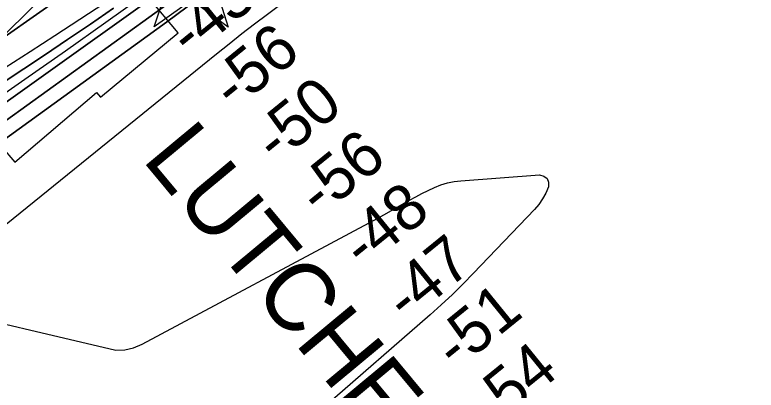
# Model space of a CAD drawing. Extents: x 3477039 to 3515015, y 546746 to 572297.
# Drawn here: x 3483241 to 3484325, y 559036 to 559585 of the extents above; entities that cross this region are included whole.
import ezdxf

# ---------------------------------------------------------------- set-up
doc = ezdxf.new("R2010")
doc.units = 0
for name, color, linetype in [('V-CHAN-NAID', 7, 'Continuous'), ('V-RIVR-EDGE', 7, 'Continuous'), ('V-RIVR-RANG', 7, 'Continuous'), ('V-RRAP-RVMT', 7, 'Continuous'), ('V-TOPO-DPTH', 7, 'Continuous'), ('V-TOPO-MAJR', 7, 'Continuous'), ('V-TOPO-MINR', 7, 'Continuous'), ('V-TOPO-WATR', 7, 'Continuous')]:
    doc.layers.add(name, color=color, linetype=linetype)

msp = doc.modelspace()

# ---------------------------------------------------------------- linework, layer by layer
at = {"layer": 'V-CHAN-NAID'}
for points in [[(3483507.3, 559611.9), (3483445.1, 559567.3), (3483466.2, 559630.8), (3483474, 559625.1), (3483474.6, 559624.2), (3483476, 559622.3), (3483477.2, 559620.9), (3483478.7, 559619.4), (3483480.1, 559618.1), (3483481.5, 559617), (3483482.9, 559616), (3483484.6, 559615), (3483486.3, 559614), (3483488.1, 559613.2), (3483489.5, 559612.7), (3483491.2, 559612.1), (3483493.4, 559611.6), (3483494.9, 559611.3), (3483496.9, 559611), (3483498.5, 559610.9), (3483500.3, 559610.9), (3483502, 559611), (3483503.7, 559611.2), (3483505.6, 559611.5)], [(3483525.4, 559624.8), (3483533.2, 559630.3), (3483553.4, 559566.6), (3483499.5, 559606.3), (3483507.3, 559611.9), (3483509, 559612.3), (3483510.6, 559612.9), (3483512.8, 559613.8), (3483514.5, 559614.7), (3483516.4, 559615.8), (3483518.1, 559617), (3483519.7, 559618.3), (3483520.9, 559619.4), (3483522.3, 559620.8), (3483523.5, 559622.2), (3483524.6, 559623.7)]]:
    msp.add_lwpolyline(points, close=True, dxfattribs=at)
at = {"layer": 'V-RIVR-EDGE'}
msp.add_lwpolyline([(3483175.7, 559534.4), (3483213.5, 559554.5), (3483230.3, 559559.2), (3483288.1, 559616.7), (3483328.9, 559635.8), (3483360.2, 559647.8)], dxfattribs=at)
at = {"layer": 'V-RRAP-RVMT'}
for p, q in [((3483480, 559558.4), (3483318.6, 559751)), ((3483366.5, 559464.3), (3483480, 559558.4)), ((3483241.4, 559369.1), (3483360.6, 559471.3)), ((3483360.6, 559471.3), (3483366.5, 559464.3)), ((3483221.3, 559392.6), (3483241.4, 559369.1))]:
    msp.add_line(p, q, dxfattribs=at)
at = {"layer": 'V-TOPO-DPTH'}
for points in [[(3483157, 559406.5), (3483242.5, 559466.9), (3483327.8, 559527.6), (3483470.5, 559629.8), (3483484.2, 559639.7), (3483497.8, 559649.8), (3483511.3, 559660.1), (3483524.6, 559670.6), (3483643, 559764.7), (3483715, 559822.8), (3483786.6, 559881.5), (3483857.4, 559941.1), (3483927.6, 560001.4), (3484162, 560205.1), (3484191.2, 560230.3), (3484220.4, 560255.5), (3484249.7, 560280.6), (3484279.1, 560305.6), (3484332.8, 560351.2), (3484389.4, 560398.7), (3484446.3, 560445.7), (3484503.7, 560492.1), (3484561.5, 560538), (3484939.8, 560835.2)], [(3483157, 559406.5), (3483242.5, 559466.9), (3483327.8, 559527.6), (3483470.5, 559629.8), (3483484.2, 559639.7), (3483497.8, 559649.8), (3483511.3, 559660.1), (3483524.6, 559670.6), (3483643, 559764.7), (3483715, 559822.8), (3483786.6, 559881.5), (3483857.4, 559941.1), (3483927.6, 560001.4), (3484162, 560205.1), (3484191.2, 560230.3), (3484220.4, 560255.5), (3484249.7, 560280.6), (3484279.1, 560305.6), (3484332.8, 560351.2), (3484389.4, 560398.7), (3484446.3, 560445.7), (3484503.7, 560492.1), (3484561.5, 560538), (3484939.8, 560835.2)], [(3484938.5, 560763.4), (3484474.6, 560376.2), (3484439.4, 560346.7), (3484404.3, 560317), (3484369.3, 560287.3), (3484334.4, 560257.4), (3484277.8, 560208.7), (3484271.3, 560203.1), (3484264.7, 560197.6), (3484258.2, 560192), (3484251.6, 560186.5), (3484245, 560181.1), (3484238.3, 560175.6), (3484231.6, 560170.3), (3484224.9, 560165), (3483582.3, 559663.7), (3483552.8, 559641), (3483523.2, 559618.4), (3483493.3, 559596.2), (3483463.3, 559574.2), (3482731.9, 559044.5)], [(3482731.9, 559044.5), (3483463.3, 559574.2), (3483493.3, 559596.2), (3483523.2, 559618.4), (3483552.8, 559641), (3483582.3, 559663.7), (3484224.9, 560165), (3484231.6, 560170.3), (3484238.3, 560175.6), (3484245, 560181.1), (3484251.6, 560186.5), (3484258.2, 560192), (3484264.7, 560197.6), (3484271.3, 560203.1), (3484277.8, 560208.7), (3484334.4, 560257.4), (3484369.3, 560287.3), (3484404.3, 560317), (3484439.4, 560346.7), (3484474.6, 560376.2), (3484938.5, 560763.4)], [(3484669.5, 560695.8), (3484618.4, 560656.2), (3484215.3, 560342.5), (3484196.1, 560327.5), (3484177, 560312.3), (3484158.1, 560296.9), (3484139.3, 560281.4), (3484011.9, 560175.3), (3483681.7, 559901.3), (3483493.3, 559745.6), (3483471.2, 559727.8), (3483448.9, 559710.4), (3483426.1, 559693.5), (3483403.1, 559676.9), (3483095.1, 559460.8)], [(3483095.1, 559460.8), (3483403.1, 559676.9), (3483426.1, 559693.5), (3483448.9, 559710.4), (3483471.2, 559727.8), (3483493.3, 559745.6), (3483681.7, 559901.3), (3484011.9, 560175.3), (3484139.3, 560281.4), (3484158.1, 560296.9), (3484177, 560312.3), (3484196.1, 560327.5), (3484215.3, 560342.5), (3484618.4, 560656.2), (3484669.5, 560695.8)], [(3484787.4, 560692.9), (3484742.6, 560655.4), (3484698, 560617.5), (3484288.7, 560265.3), (3484265.8, 560245.6), (3484243, 560226), (3484220, 560206.5), (3484197.1, 560186.9), (3484121.1, 560122.3), (3484059.9, 560070.8), (3483998.3, 560019.8), (3483936.1, 559969.4), (3483873.5, 559919.6), (3483553.4, 559667.2), (3483532, 559650.6), (3483510.5, 559634.2), (3483488.7, 559618), (3483466.9, 559602.1), (3483079.9, 559323.5)], [(3483079.9, 559323.5), (3483466.9, 559602.1), (3483488.7, 559618), (3483510.5, 559634.2), (3483532, 559650.6), (3483553.4, 559667.2), (3483873.5, 559919.6), (3483936.1, 559969.4), (3483998.3, 560019.8), (3484059.9, 560070.8), (3484121.1, 560122.3), (3484197.1, 560186.9), (3484220, 560206.5), (3484243, 560226), (3484265.8, 560245.6), (3484288.7, 560265.3), (3484698, 560617.5), (3484742.6, 560655.4), (3484787.4, 560692.9)], [(3483385.6, 559594.6), (3483352.2, 559571.3), (3483318.4, 559548.5), (3483284.6, 559525.8), (3482685.8, 559129.9)], [(3482685.8, 559129.9), (3483284.6, 559525.8), (3483318.4, 559548.5), (3483352.2, 559571.3), (3483385.6, 559594.6)]]:
    msp.add_lwpolyline(points, dxfattribs=at)
at = {"layer": 'V-TOPO-MAJR'}
for points in [[(3484933.1, 560672.9), (3484913.1, 560655.1), (3484360.5, 560157.9), (3484341, 560140.6), (3484321.3, 560123.5), (3484301.3, 560106.8), (3484281.1, 560090.3), (3484260.7, 560074.1), (3484240.2, 560058), (3484219.5, 560042.1), (3484198.7, 560026.3), (3483610.6, 559585.3), (3483591.8, 559571.1), (3483573.1, 559556.7), (3483554.6, 559542), (3483536.1, 559527.3), (3483120.6, 559190.6)], [(3483111.5, 559159.8), (3483388.8, 559094.3), (3483402, 559094.6), (3483414.9, 559097.8), (3483427.6, 559102.9), (3483759.1, 559280.5), (3483772, 559287.5), (3483784.9, 559294.6), (3483797.8, 559301.8), (3483810.6, 559309.1), (3483818.5, 559313.7), (3483827.4, 559318.7), (3483836.4, 559323.5), (3483845.4, 559328), (3483854.6, 559332.3), (3483864, 559335.9), (3483873.6, 559338.9), (3483883.4, 559340.9), (3483893.4, 559342.1), (3484008.1, 559350.5), (3484014.7, 559348.7), (3484019.4, 559345.4), (3484021.3, 559340), (3484021.3, 559333.1), (3484017.4, 559324), (3484012.8, 559315.4), (3484007.2, 559307.4), (3484000.8, 559299.8), (3483912, 559206.8), (3483896.6, 559191.1), (3483880.9, 559175.7), (3483864.8, 559160.7), (3483848.4, 559146), (3483694, 559011.4)]]:
    msp.add_lwpolyline(points, dxfattribs=at)
at = {"layer": 'V-TOPO-MINR'}
for points in [[(3484939.8, 560835.2), (3484561.5, 560538), (3484503.7, 560492.1), (3484446.3, 560445.7), (3484389.4, 560398.7), (3484332.8, 560351.2), (3484279.1, 560305.6), (3484249.7, 560280.6), (3484220.4, 560255.5), (3484191.2, 560230.3), (3484162, 560205.1), (3483927.6, 560001.4), (3483857.4, 559941.1), (3483786.6, 559881.5), (3483715, 559822.8), (3483643, 559764.7), (3483524.6, 559670.6), (3483511.3, 559660.1), (3483497.8, 559649.8), (3483484.2, 559639.7), (3483470.5, 559629.8), (3483327.8, 559527.6), (3483242.5, 559466.9), (3483157, 559406.5)], [(3484927.8, 560836.5), (3484257.6, 560311.8), (3484249.2, 560305.2), (3484241, 560298.6), (3484232.7, 560291.8), (3484224.6, 560285), (3484216.5, 560278.2), (3484208.4, 560271.3), (3484200.4, 560264.3), (3484192.3, 560257.3), (3483785.4, 559899.6), (3483737.4, 559858), (3483689.1, 559816.9), (3483640.2, 559776.5), (3483590.9, 559736.6), (3483510.2, 559672.2), (3483500.9, 559664.9), (3483491.5, 559657.6), (3483482, 559650.6), (3483472.4, 559643.6), (3483374.2, 559573.5), (3483315.3, 559531.8), (3483256.2, 559490.3), (3483196.8, 559449.3)], [(3484938.5, 560763.4), (3484474.6, 560376.2), (3484439.4, 560346.7), (3484404.3, 560317), (3484369.3, 560287.3), (3484334.4, 560257.4), (3484277.8, 560208.7), (3484271.3, 560203.1), (3484264.7, 560197.6), (3484258.2, 560192), (3484251.6, 560186.5), (3484245, 560181.1), (3484238.3, 560175.6), (3484231.6, 560170.3), (3484224.9, 560165), (3483582.3, 559663.7), (3483552.8, 559641), (3483523.2, 559618.4), (3483493.3, 559596.2), (3483463.3, 559574.2), (3482731.9, 559044.5)], [(3484787.4, 560692.9), (3484742.6, 560655.4), (3484698, 560617.5), (3484288.7, 560265.3), (3484265.8, 560245.6), (3484243, 560226), (3484220, 560206.5), (3484197.1, 560186.9), (3484121.1, 560122.3), (3484059.9, 560070.8), (3483998.3, 560019.8), (3483936.1, 559969.4), (3483873.5, 559919.6), (3483553.4, 559667.2), (3483532, 559650.6), (3483510.5, 559634.2), (3483488.7, 559618), (3483466.9, 559602.1), (3483079.9, 559323.5)], [(3483372.7, 559601.6), (3483336.4, 559577.8), (3483300, 559554.1), (3483263.6, 559530.5), (3483227.1, 559507)], [(3483385.6, 559594.6), (3483352.2, 559571.3), (3483318.4, 559548.5), (3483284.6, 559525.8), (3482685.8, 559129.9)]]:
    msp.add_lwpolyline(points, dxfattribs=at)
at = {"layer": 'V-TOPO-WATR'}
msp.add_lwpolyline([(3484669.5, 560695.8), (3484618.4, 560656.2), (3484215.3, 560342.5), (3484196.1, 560327.5), (3484177, 560312.3), (3484158.1, 560296.9), (3484139.3, 560281.4), (3484011.9, 560175.3), (3483681.7, 559901.3), (3483493.3, 559745.6), (3483471.2, 559727.8), (3483448.9, 559710.4), (3483426.1, 559693.5), (3483403.1, 559676.9), (3483095.1, 559460.8)], dxfattribs=at)

# ---------------------------------------------------------------- texts
at = {"layer": 'V-CHAN-NAID'}
msp.add_text('LUTCHER INTAKE (147.3)', height=100, rotation=309.7323, dxfattribs=at).set_placement((3483425.9, 559373.4))
at = {"layer": 'V-RIVR-RANG'}
for s, p in [('-43', (3483497.5, 559520.7)), ('-56', (3483561.2, 559443.6)), ('-50', (3483623.4, 559365.3)), ('-56', (3483686.9, 559288)), ('-48', (3483751, 559211.2)), ('-47', (3483814, 559133.6)), ('-51', (3483886.3, 559063.5)), ('-54', (3483938.5, 558977.1))]:
    msp.add_text(s, height=67, rotation=39.0866, dxfattribs=at).set_placement(p)

doc.saveas('drawing.dxf')
